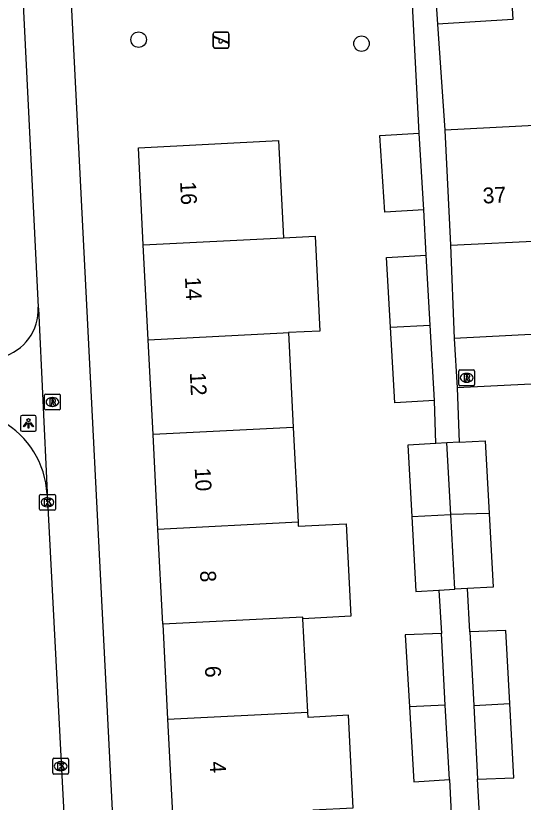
# Model space of a CAD drawing. Extents: x 160557 to 161245, y 385330 to 386505.
# Drawn here: x 161000.87 to 161032.93, y 385418.6 to 385468.29 of the extents above; entities that cross this region are included whole.
import ezdxf

# ---------------------------------------------------------------- set-up
doc = ezdxf.new("R2010")
doc.units = 0
for name, color, linetype in [('IMGEO_Boom', 7, 'Continuous'), ('IMGEO_Kolk', 7, 'Continuous'), ('IMGEO_Lichtpunt', 7, 'Continuous'), ('IMGEO_Muur', 7, 'Continuous'), ('IMGEO_Pand', 7, 'Continuous'), ('IMGEO_Pand_nummerreeks', 7, 'Continuous'), ('IMGEO_Rijbaan_lokaal_open', 7, 'Continuous'), ('IMGEO_Rioolput', 7, 'Continuous'), ('IMGEO_Speelvoorziening', 7, 'Continuous'), ('IMGEO_Voetpad_open', 7, 'Continuous')]:
    doc.layers.add(name, color=color, linetype=linetype)

msp = doc.modelspace()

# ---------------------------------------------------------------- linework, layer by layer
at = {"layer": 'IMGEO_Boom'}
for centre in [(161008.634, 385466.778), (161022.713, 385466.527)]:
    msp.add_circle(centre, 0.489, dxfattribs=at)
at = {"layer": 'IMGEO_Kolk'}
for p, q in [((161002.379, 385437.129), (161002.379, 385437.981)), ((161002.454, 385438.055), (161003.306, 385438.055)), ((161002.867, 385437.835), (161002.892, 385437.835)), ((161003.38, 385437.981), (161003.38, 385437.129)), ((161002.89, 385437.275), (161002.865, 385437.275)), ((161003.306, 385437.055), (161002.454, 385437.055)), ((161003.211, 385420.456), (161003.211, 385421.308)), ((161003.286, 385421.382), (161004.138, 385421.382)), ((161004.212, 385421.308), (161004.212, 385420.456)), ((161003.699, 385421.162), (161003.724, 385421.162)), ((161004.138, 385420.382), (161003.286, 385420.382)), ((161003.722, 385420.602), (161003.697, 385420.602))]:
    msp.add_line(p, q, dxfattribs=at)
for points in [[(161002.379, 385437.129), (161002.379, 385437.981)], [(161002.454, 385438.055), (161003.306, 385438.055)], [(161002.7, 385437.755), (161002.823, 385437.755), (161002.823, 385437.604), (161002.953, 385437.755), (161003.117, 385437.755), (161002.971, 385437.604), (161003.124, 385437.355), (161002.972, 385437.355), (161002.887, 385437.519), (161002.823, 385437.452), (161002.823, 385437.355), (161002.7, 385437.355), (161002.7, 385437.755)], [(161003.38, 385437.981), (161003.38, 385437.129)], [(161003.306, 385437.055), (161002.454, 385437.055)], [(161003.211, 385420.456), (161003.211, 385421.308)], [(161003.286, 385421.382), (161004.138, 385421.382)], [(161004.212, 385421.308), (161004.212, 385420.456)], [(161003.532, 385421.082), (161003.655, 385421.082), (161003.655, 385420.931), (161003.785, 385421.082), (161003.949, 385421.082), (161003.803, 385420.931), (161003.956, 385420.682), (161003.804, 385420.682), (161003.719, 385420.846), (161003.655, 385420.779), (161003.655, 385420.682), (161003.532, 385420.682), (161003.532, 385421.082)], [(161004.138, 385420.382), (161003.286, 385420.382)]]:
    msp.add_lwpolyline(points, dxfattribs=at)
for centre, start, end in [((161002.456, 385437.979), 91.552, 178.448), ((161002.456, 385437.979), 91.552, 178.448), ((161003.304, 385437.979), 1.552, 88.448), ((161003.304, 385437.979), 1.552, 88.448), ((161002.456, 385437.131), 181.552, 268.448), ((161002.456, 385437.131), 181.552, 268.448), ((161003.304, 385437.131), 271.552, 358.448), ((161003.304, 385437.131), 271.552, 358.448), ((161003.288, 385421.306), 91.552, 178.448), ((161003.288, 385421.306), 91.552, 178.448), ((161004.136, 385421.306), 1.552, 88.448), ((161004.136, 385421.306), 1.552, 88.448), ((161003.288, 385420.458), 181.552, 268.448), ((161003.288, 385420.458), 181.552, 268.448), ((161004.136, 385420.458), 271.552, 358.448), ((161004.136, 385420.458), 271.552, 358.448)]:
    msp.add_arc(centre, 0.0765, start, end, dxfattribs=at)
for centre, major_axis, ratio, start_param, end_param in [((161002.866, 385437.555), (-0.387, 0.002), 0.722429, 4.712389, 7.853982), ((161002.891, 385437.555), (-0.39, 0.002), 0.717154, 1.570796, 4.712389), ((161003.698, 385420.882), (-0.387, 0.002), 0.722429, 4.712389, 7.853982), ((161003.723, 385420.882), (-0.39, 0.002), 0.717154, 1.570796, 4.712389)]:
    msp.add_ellipse(centre, major_axis=major_axis, ratio=ratio, start_param=start_param, end_param=end_param, dxfattribs=at)
at = {"layer": 'IMGEO_Lichtpunt'}
for p, q in [((161001.177, 385442.941), (161001.177, 385442.134)), ((161001.177, 385442.941), (161001.177, 385442.134)), ((161002.079, 385443.036), (161001.271, 385443.036)), ((161002.079, 385443.036), (161001.271, 385443.036)), ((161002.173, 385442.134), (161002.173, 385442.941)), ((161002.173, 385442.134), (161002.173, 385442.941)), ((161001.271, 385442.04), (161002.079, 385442.04)), ((161001.271, 385442.04), (161002.079, 385442.04))]:
    msp.add_line(p, q, dxfattribs=at)
for points in [[(161001.551, 385442.605), (161001.59, 385442.577), (161001.402, 385442.315), (161001.364, 385442.342), (161001.551, 385442.605)], [(161001.653, 385442.557), (161001.7, 385442.557), (161001.7, 385442.235), (161001.653, 385442.235), (161001.653, 385442.557)], [(161001.763, 385442.577), (161001.801, 385442.604), (161001.988, 385442.342), (161001.949, 385442.314), (161001.763, 385442.577)]]:
    msp.add_lwpolyline(points, dxfattribs=at)
msp.add_circle((161001.676, 385442.739), 0.0994, dxfattribs=at)
for centre, start, end in [((161001.271, 385442.941), 90, 180), ((161001.271, 385442.941), 90, 180), ((161002.079, 385442.941), 0, 90), ((161002.079, 385442.941), 0, 90), ((161001.271, 385442.134), 180, 270), ((161001.271, 385442.134), 180, 270), ((161002.079, 385442.134), 270, 0), ((161002.079, 385442.134), 270, 360)]:
    msp.add_arc(centre, 0.0946, start, end, dxfattribs=at)
at = {"layer": 'IMGEO_Muur'}
msp.add_lwpolyline([(161027.506, 385467.76), (161027.965, 385461.064)], dxfattribs=at)
at = {"layer": 'IMGEO_Pand'}
for points in [[(161032.119, 385470.596), (161032.277, 385468.056), (161027.506, 385467.76)], [(161027.347, 385470.301), (161027.506, 385467.76)], [(161034.054, 385461.371), (161027.965, 385461.064)], [(161027.965, 385461.064), (161028.331, 385453.793)], [(161026.647, 385456.024), (161024.18, 385455.871), (161023.88, 385460.716), (161026.347, 385460.869)], [(161026.647, 385456.024), (161026.347, 385460.869)], [(161008.932, 385453.814), (161008.618, 385459.952), (161017.472, 385460.405), (161017.786, 385454.264)], [(161008.932, 385453.814), (161017.786, 385454.264)], [(161017.786, 385454.264), (161019.784, 385454.366), (161020.089, 385448.374), (161018.092, 385448.272)], [(161028.331, 385453.793), (161034.42, 385454.1)], [(161009.238, 385447.822), (161008.932, 385453.814)], [(161024.551, 385448.618), (161024.297, 385453.026), (161026.791, 385453.17)], [(161027.046, 385448.746), (161026.791, 385453.17)], [(161024.551, 385448.618), (161027.046, 385448.746)], [(161027.321, 385443.983), (161024.826, 385443.839), (161024.551, 385448.618)], [(161027.321, 385443.983), (161027.046, 385448.746)], [(161009.238, 385447.822), (161017.773, 385448.256), (161018.092, 385448.272)], [(161018.092, 385448.272), (161018.399, 385442.28)], [(161009.545, 385441.83), (161009.238, 385447.822)], [(161018.399, 385442.28), (161009.545, 385441.83)], [(161018.399, 385442.28), (161018.705, 385436.288)], [(161009.851, 385435.838), (161009.545, 385441.83)], [(161027.412, 385441.268), (161025.637, 385441.169), (161025.889, 385436.659)], [(161028.097, 385441.307), (161027.412, 385441.268)], [(161028.887, 385441.351), (161028.097, 385441.307)], [(161028.348, 385436.785), (161028.097, 385441.307)], [(161028.887, 385441.351), (161030.514, 385441.442), (161030.771, 385436.846)], [(161025.889, 385436.659), (161028.348, 385436.785)], [(161030.771, 385436.846), (161028.348, 385436.785)], [(161028.611, 385432.057), (161028.348, 385436.785)], [(161030.771, 385436.846), (161031.031, 385432.192), (161029.414, 385432.102)], [(161018.705, 385436.288), (161009.851, 385435.838)], [(161018.705, 385436.288), (161018.717, 385436.047), (161021.746, 385436.202), (161022.046, 385430.351), (161019.017, 385430.195)], [(161025.889, 385436.659), (161026.154, 385431.92), (161027.601, 385432.001)], [(161010.157, 385429.845), (161009.851, 385435.838)], [(161027.601, 385432.001), (161028.611, 385432.057)], [(161029.414, 385432.102), (161028.611, 385432.057)], [(161019.017, 385430.195), (161019.012, 385430.295), (161010.157, 385429.845)], [(161010.157, 385429.845), (161010.464, 385423.853)], [(161019.318, 385424.303), (161019.017, 385430.195)], [(161027.757, 385429.262), (161025.473, 385429.181), (161025.739, 385424.623)], [(161028.005, 385424.739), (161027.757, 385429.262)], [(161032.082, 385424.839), (161031.838, 385429.456), (161029.557, 385429.369)], [(161029.557, 385429.369), (161029.8, 385424.714)], [(161029.8, 385424.714), (161032.082, 385424.839)], [(161030.042, 385420.061), (161032.33, 385420.156), (161032.082, 385424.839)], [(161010.464, 385423.853), (161019.318, 385424.303)], [(161019.634, 385418.125), (161022.181, 385418.255), (161021.883, 385424.097), (161019.335, 385423.967), (161019.318, 385424.303)], [(161028.005, 385424.739), (161025.739, 385424.623)], [(161025.739, 385424.623), (161026.015, 385419.893), (161028.263, 385420.033)], [(161028.263, 385420.033), (161028.005, 385424.739)], [(161029.8, 385424.714), (161030.042, 385420.061)], [(161010.464, 385423.853), (161010.77, 385417.861)]]:
    msp.add_lwpolyline(points, dxfattribs=at)
at = {"layer": 'IMGEO_Rijbaan_lokaal_open'}
msp.add_lwpolyline([(161002.852, 385438.071), (161005.785, 385381.954)], dxfattribs=at)
msp.add_arc((160997.235, 385437.779), 5.625, 2.9787, 60.5522, dxfattribs=at)
at = {"layer": 'IMGEO_Rioolput'}
for p, q in [((161028.854, 385444.994), (161028.854, 385445.846)), ((161028.929, 385445.92), (161029.781, 385445.92)), ((161029.342, 385445.7), (161029.367, 385445.7)), ((161029.855, 385445.846), (161029.855, 385444.994)), ((161029.365, 385445.14), (161029.34, 385445.14)), ((161029.781, 385444.92), (161028.929, 385444.92)), ((161002.689, 385443.46), (161002.689, 385444.312)), ((161002.764, 385444.386), (161003.616, 385444.386)), ((161003.177, 385444.166), (161003.202, 385444.166)), ((161003.69, 385444.312), (161003.69, 385443.46)), ((161003.616, 385443.386), (161002.764, 385443.386)), ((161003.2, 385443.606), (161003.175, 385443.606))]:
    msp.add_line(p, q, dxfattribs=at)
for points in [[(161028.854, 385444.994), (161028.854, 385445.846)], [(161028.929, 385445.92), (161029.781, 385445.92)], [(161029.855, 385445.846), (161029.855, 385444.994)], [(161029.443, 385445.618), (161029.191, 385445.62), (161029.191, 385445.22)], [(161029.191, 385445.22), (161029.315, 385445.22), (161029.315, 385445.382), (161029.326, 385445.382)], [(161029.369, 385445.539), (161029.315, 385445.539), (161029.315, 385445.458)], [(161029.315, 385445.458), (161029.367, 385445.458)], [(161029.373, 385445.353), (161029.444, 385445.22), (161029.584, 385445.22), (161029.519, 385445.346)], [(161029.781, 385444.92), (161028.929, 385444.92)], [(161002.689, 385443.46), (161002.689, 385444.312)], [(161002.764, 385444.386), (161003.616, 385444.386)], [(161003.69, 385444.312), (161003.69, 385443.46)], [(161003.278, 385444.084), (161003.026, 385444.086), (161003.026, 385443.686)], [(161003.026, 385443.686), (161003.15, 385443.686), (161003.15, 385443.848), (161003.161, 385443.848)], [(161003.204, 385444.005), (161003.15, 385444.005), (161003.15, 385443.924)], [(161003.15, 385443.924), (161003.202, 385443.924)], [(161003.208, 385443.819), (161003.279, 385443.686), (161003.419, 385443.686), (161003.354, 385443.812)], [(161003.616, 385443.386), (161002.764, 385443.386)]]:
    msp.add_lwpolyline(points, dxfattribs=at)
for centre, radius, start, end in [((161028.931, 385445.844), 0.0765, 91.552, 178.448), ((161028.931, 385445.844), 0.0765, 91.552, 178.448), ((161029.779, 385445.844), 0.0765, 1.552, 88.448), ((161029.779, 385445.844), 0.0765, 1.552, 88.448), ((161029.325, 385445.329), 0.0533, 26.0293, 88.6989), ((161029.351, 385445.647), 0.19, 274.7715, 282.9687), ((161029.375, 385445.443), 0.0964, 77.0061, 93.1865), ((161029.389, 385445.5), 0.0378, 276.6634, 79.6772), ((161029.442, 385445.508), 0.109, 350.3612, 89.416), ((161029.44, 385445.508), 0.112, 277.5842, 350.9817), ((161029.424, 385445.293), 0.108, 29.5134, 73.7905), ((161028.931, 385444.996), 0.0765, 181.552, 268.448), ((161028.931, 385444.996), 0.0765, 181.552, 268.448), ((161029.779, 385444.996), 0.0765, 271.552, 358.448), ((161029.779, 385444.996), 0.0765, 271.552, 358.448), ((161002.766, 385444.31), 0.0765, 91.552, 178.448), ((161002.766, 385444.31), 0.0765, 91.552, 178.448), ((161003.614, 385444.31), 0.0765, 1.552, 88.448), ((161003.614, 385444.31), 0.0765, 1.552, 88.448), ((161003.16, 385443.795), 0.0533, 26.0293, 88.6989), ((161003.186, 385444.113), 0.19, 274.7715, 282.9687), ((161003.21, 385443.909), 0.0964, 77.0061, 93.1865), ((161003.224, 385443.966), 0.0378, 276.6634, 79.6772), ((161003.277, 385443.974), 0.109, 350.3612, 89.416), ((161003.275, 385443.974), 0.112, 277.5842, 350.9817), ((161003.259, 385443.759), 0.108, 29.5134, 73.7905), ((161002.766, 385443.462), 0.0765, 181.552, 268.448), ((161002.766, 385443.462), 0.0765, 181.552, 268.448), ((161003.614, 385443.462), 0.0765, 271.552, 358.448), ((161003.614, 385443.462), 0.0765, 271.552, 358.448)]:
    msp.add_arc(centre, radius, start, end, dxfattribs=at)
for centre, major_axis, ratio, start_param, end_param in [((161029.341, 385445.42), (-0.387, 0.002), 0.722429, 4.712389, 7.853982), ((161029.366, 385445.42), (-0.39, 0.002), 0.717154, 1.570796, 4.712389), ((161003.176, 385443.886), (-0.387, 0.002), 0.722429, 4.712389, 7.853982), ((161003.201, 385443.886), (-0.39, 0.002), 0.717154, 1.570796, 4.712389)]:
    msp.add_ellipse(centre, major_axis=major_axis, ratio=ratio, start_param=start_param, end_param=end_param, dxfattribs=at)
at = {"layer": 'IMGEO_Speelvoorziening'}
for p, q in [((161013.35, 385466.35), (161013.35, 385467.15)), ((161013.35, 385467.15), (161013.35, 385466.35)), ((161013.45, 385467.25), (161014.24, 385467.25)), ((161014.24, 385467.25), (161013.45, 385467.25)), ((161014.34, 385467.15), (161014.34, 385466.35)), ((161014.34, 385466.35), (161014.34, 385467.15)), ((161013.733, 385466.778), (161013.394, 385466.915)), ((161013.419, 385466.975), (161014.295, 385466.622)), ((161014.271, 385466.562), (161013.931, 385466.699)), ((161014.24, 385466.25), (161013.45, 385466.25)), ((161013.45, 385466.25), (161014.24, 385466.25))]:
    msp.add_line(p, q, dxfattribs=at)
for centre, radius, start, end in [((161013.45, 385467.15), 0.1, 90, 180), ((161013.45, 385467.15), 0.1, 90, 180), ((161014.24, 385467.15), 0.1, 0, 90), ((161014.24, 385467.15), 0.1, 360, 90), ((161013.407, 385466.945), 0.0327, 68.078, 248.078), ((161013.812, 385466.688), 0.12, 130.9928, 5.1632), ((161014.283, 385466.592), 0.0327, 248.078, 68.078), ((161013.45, 385466.35), 0.1, 180, 270), ((161013.45, 385466.35), 0.1, 180, 270), ((161014.24, 385466.35), 0.1, 270, 0), ((161014.24, 385466.35), 0.1, 270, 0)]:
    msp.add_arc(centre, radius, start, end, dxfattribs=at)
at = {"layer": 'IMGEO_Voetpad_open'}
for points in [[(161026.347, 385460.869), (161025.861, 385470.222)], [(161001.337, 385468.992), (161002.288, 385449.875)], [(161007.323, 385411.475), (161004.397, 385469.086)], [(161027.506, 385467.76), (161027.965, 385461.064)], [(161026.791, 385453.17), (161026.647, 385456.024)], [(161028.331, 385453.793), (161028.558, 385447.91)], [(161074.342, 385450.271), (161028.558, 385447.91)], [(161002.288, 385449.875), (161002.305, 385449.787), (161002.857, 385438.163), (161002.852, 385438.071)], [(161028.558, 385447.91), (161028.752, 385444.779)], [(161048.287, 385445.743), (161028.752, 385444.779)], [(161028.752, 385444.779), (161028.887, 385441.351)], [(161027.412, 385441.268), (161027.321, 385443.983)], [(161027.601, 385432.001), (161027.757, 385429.262)], [(161029.557, 385429.369), (161029.414, 385432.102)], [(161028.263, 385420.033), (161028.405, 385417.461)], [(161030.177, 385417.484), (161030.042, 385420.061)]]:
    msp.add_lwpolyline(points, dxfattribs=at)
msp.add_arc((160999.189, 385449.721), 3.103, 285.1566, 2.8406, dxfattribs=at)

# ---------------------------------------------------------------- texts
at = {"layer": 'IMGEO_Pand_nummerreeks'}
for s, rotation, p in [('16', 272.9272, (161011.251, 385457.801)), ('37', 2.8838, (161030.389, 385456.42)), ('14', 272.9276, (161011.56, 385451.773)), ('12', 272.9276, (161011.868, 385445.747)), ('10', 272.9272, (161012.176, 385439.713)), ('8', 272.9276, (161012.508, 385433.223)), ('6', 272.9276, (161012.817, 385427.199)), ('4', 272.9276, (161013.125, 385421.171))]:
    msp.add_text(s, height=1, rotation=rotation, dxfattribs=at).set_placement(p)

doc.saveas('drawing.dxf')
